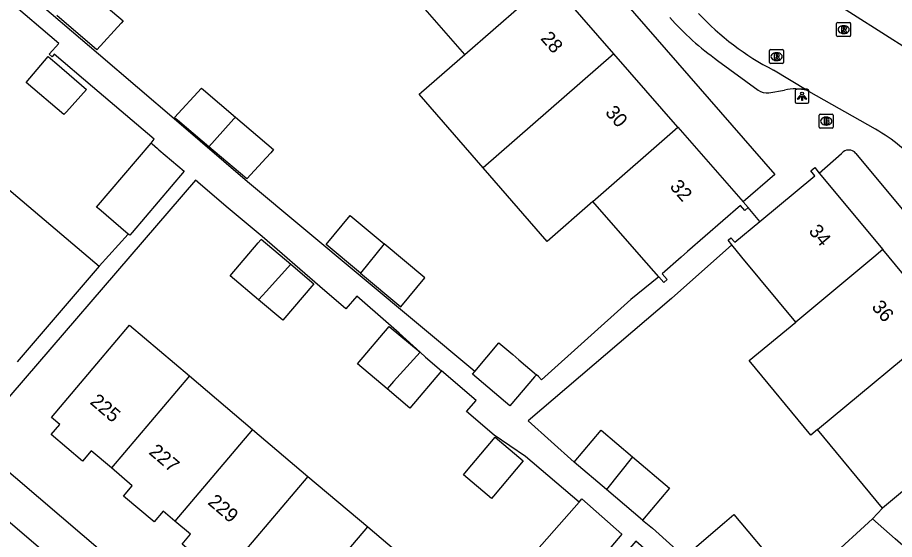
# Model space of a CAD drawing. Extents: x 162532 to 163264, y 381233 to 382042.
# Drawn here: x 162637.7 to 162700.3, y 381729.9 to 381767.1 of the extents above; entities that cross this region are included whole.
import ezdxf

# ---------------------------------------------------------------- set-up
doc = ezdxf.new("R2010")
doc.units = 0
for name, color, linetype in [('IMGEO_Brandkraan', 7, 'Continuous'), ('IMGEO_Fietspad_gesloten', 7, 'Continuous'), ('IMGEO_Lichtpunt', 7, 'Continuous'), ('IMGEO_Pand', 7, 'Continuous'), ('IMGEO_Pand_nummerreeks', 7, 'Continuous'), ('IMGEO_Rijbaan_lokaal_open', 7, 'Continuous'), ('IMGEO_Rioolput', 7, 'Continuous'), ('IMGEO_Voetpad_open', 7, 'Continuous')]:
    doc.layers.add(name, color=color, linetype=linetype)

msp = doc.modelspace()

# ---------------------------------------------------------------- linework, layer by layer
at = {"layer": 'IMGEO_Brandkraan'}
for p, q in [((162694.951, 381759.281), (162694.951, 381760.133)), ((162695.026, 381760.207), (162695.878, 381760.207)), ((162695.952, 381760.133), (162695.952, 381759.281)), ((162695.462, 381759.427), (162695.437, 381759.427)), ((162695.439, 381759.987), (162695.464, 381759.987)), ((162695.878, 381759.207), (162695.026, 381759.207))]:
    msp.add_line(p, q, dxfattribs=at)
for points in [[(162694.951, 381759.281), (162694.951, 381760.133)], [(162695.026, 381760.207), (162695.878, 381760.207)], [(162695.952, 381760.133), (162695.952, 381759.281)], [(162695.299, 381759.907), (162695.299, 381759.507), (162695.512, 381759.507)], [(162695.53, 381759.907), (162695.299, 381759.907)], [(162695.478, 381759.826), (162695.424, 381759.826), (162695.424, 381759.75)], [(162695.424, 381759.75), (162695.477, 381759.75)], [(162695.486, 381759.674), (162695.424, 381759.674), (162695.424, 381759.593)], [(162695.424, 381759.593), (162695.486, 381759.593)], [(162695.878, 381759.207), (162695.026, 381759.207)]]:
    msp.add_lwpolyline(points, dxfattribs=at)
for centre, radius, start, end in [((162695.028, 381760.131), 0.0765, 91.55205, 178.44795), ((162695.028, 381760.131), 0.0765, 91.55205, 178.44795), ((162695.876, 381760.131), 0.0765, 1.55205, 88.44795), ((162695.876, 381760.131), 0.0765, 1.55205, 88.44795), ((162695.479, 381759.788), 0.0379, 267.82845, 90.93552), ((162695.487, 381759.633), 0.0404, 269.87594, 90.50774), ((162695.518, 381759.758), 0.251, 268.66757, 293.53466), ((162695.534, 381759.762), 0.145, 59.4692, 91.53667), ((162695.559, 381759.809), 0.0922, 285.51372, 58.15012), ((162695.564, 381759.617), 0.105, 301.31148, 78.98903), ((162695.028, 381759.283), 0.0765, 181.55205, 268.44795), ((162695.028, 381759.283), 0.0765, 181.55205, 268.44795), ((162695.876, 381759.283), 0.0765, 271.55205, 358.44795), ((162695.876, 381759.283), 0.0765, 271.55205, 358.44795)]:
    msp.add_arc(centre, radius, start, end, dxfattribs=at)
for centre, major_axis, ratio, start_param, end_param in [((162695.438, 381759.707), (-0.387, 0.002), 0.722429, 4.712389, 7.853982), ((162695.463, 381759.707), (-0.39, 0.002), 0.717154, 1.570796, 4.712389)]:
    msp.add_ellipse(centre, major_axis=major_axis, ratio=ratio, start_param=start_param, end_param=end_param, dxfattribs=at)
at = {"layer": 'IMGEO_Fietspad_gesloten'}
msp.add_lwpolyline([(162680.601, 381693.932), (162634.563, 381733.29), (162601.096, 381761.857), (162549.056, 381806.402), (162548.287, 381807.068)], dxfattribs=at)
at = {"layer": 'IMGEO_Lichtpunt'}
for p, q in [((162694.126, 381761.974), (162693.318, 381761.974)), ((162694.126, 381761.974), (162693.318, 381761.974)), ((162693.224, 381761.879), (162693.224, 381761.072)), ((162693.224, 381761.879), (162693.224, 381761.072)), ((162694.22, 381761.072), (162694.22, 381761.879)), ((162694.22, 381761.072), (162694.22, 381761.879)), ((162693.318, 381760.978), (162694.126, 381760.978)), ((162693.318, 381760.978), (162694.126, 381760.978))]:
    msp.add_line(p, q, dxfattribs=at)
for points in [[(162693.598, 381761.543), (162693.637, 381761.515), (162693.449, 381761.253), (162693.411, 381761.28), (162693.598, 381761.543)], [(162693.7, 381761.495), (162693.747, 381761.495), (162693.747, 381761.173), (162693.7, 381761.173), (162693.7, 381761.495)], [(162693.81, 381761.515), (162693.848, 381761.542), (162694.035, 381761.28), (162693.996, 381761.252), (162693.81, 381761.515)]]:
    msp.add_lwpolyline(points, dxfattribs=at)
msp.add_circle((162693.723, 381761.677), 0.0994, dxfattribs=at)
for centre, start, end in [((162693.318, 381761.879), 90, 180), ((162693.318, 381761.879), 90, 180), ((162694.126, 381761.879), 0, 90), ((162694.126, 381761.879), 0, 90), ((162693.318, 381761.072), 180, 270), ((162693.318, 381761.072), 180, 270), ((162694.126, 381761.072), 270, 0), ((162694.126, 381761.072), 270, 360)]:
    msp.add_arc(centre, 0.0946, start, end, dxfattribs=at)
at = {"layer": 'IMGEO_Pand'}
for points in [[(162669.657, 381764.465), (162665, 381769.805)], [(162669.657, 381764.465), (162675.726, 381769.756)], [(162680.299, 381764.512), (162675.726, 381769.756)], [(162642.382, 381769.339), (162645.27, 381766.857), (162645.132, 381766.705), (162643.402, 381764.783), (162640.543, 381767.24)], [(162670.965, 381756.372), (162666.392, 381761.617), (162666.565, 381761.768), (162669.657, 381764.465)], [(162680.299, 381764.512), (162670.965, 381756.372)], [(162684.872, 381759.269), (162680.299, 381764.512)], [(162638.349, 381762.473), (162639.921, 381764.325), (162640.093, 381764.177), (162640.539, 381763.794), (162642.663, 381761.969), (162641.226, 381760.373), (162641.051, 381760.179), (162638.349, 381762.473)], [(162651.387, 381757.876), (162649.148, 381759.778), (162649.041, 381759.869), (162648.935, 381759.959), (162650.86, 381762.059), (162651.01, 381761.932), (162653.287, 381759.997)], [(162653.287, 381759.997), (162656.016, 381757.679), (162655.803, 381757.447), (162655.474, 381757.088), (162654.09, 381755.579), (162651.387, 381757.876)], [(162653.287, 381759.997), (162653.168, 381759.864), (162652.984, 381759.659), (162651.387, 381757.876)], [(162678.803, 381753.977), (162684.872, 381759.269)], [(162684.872, 381759.269), (162689.516, 381753.943)], [(162645.637, 381751.651), (162643.534, 381753.439), (162643.46, 381753.502), (162643.38, 381753.57), (162647.264, 381758.141)], [(162647.264, 381758.141), (162647.343, 381758.074), (162647.722, 381757.752), (162647.822, 381757.667), (162649.624, 381756.136), (162645.917, 381751.772), (162645.74, 381751.564), (162645.637, 381751.651)], [(162678.803, 381753.977), (162675.537, 381751.129), (162670.965, 381756.372)], [(162690.707, 381752.54), (162694.637, 381755.807), (162694.344, 381756.159), (162694.627, 381756.394), (162694.953, 381756.002)], [(162694.953, 381756.002), (162699.489, 381750.538)], [(162636.378, 381754.306), (162636.928, 381754.989), (162636.98, 381754.946), (162643.566, 381749.351)], [(162683.494, 381748.598), (162682.272, 381750), (162678.803, 381753.977)], [(162689.516, 381753.943), (162689.875, 381753.532)], [(162689.875, 381753.532), (162689.639, 381753.326), (162689.326, 381753.685), (162685.558, 381750.399), (162685.101, 381750), (162683.731, 381748.805), (162684.088, 381748.396), (162683.851, 381748.189), (162683.494, 381748.598)], [(162662.215, 381748.867), (162659.759, 381750.914), (162661.471, 381752.967), (162663.899, 381750.942)], [(162688.715, 381750.873), (162688.443, 381751.202), (162688.651, 381751.382), (162688.925, 381751.059), (162690.707, 381752.54)], [(162654.934, 381746.966), (162652.919, 381748.674), (162654.902, 381751.014), (162655.097, 381751.244), (162655.13, 381751.284), (162657.236, 381749.499)], [(162663.899, 381750.942), (162662.215, 381748.867)], [(162662.215, 381748.867), (162665.097, 381746.463), (162666.809, 381748.515), (162663.899, 381750.942)], [(162693.272, 381745.375), (162689.439, 381750), (162688.715, 381750.873)], [(162699.489, 381750.538), (162698.841, 381750), (162693.272, 381745.375)], [(162703.896, 381745.23), (162699.936, 381750), (162699.489, 381750.538)], [(162657.236, 381749.499), (162658.877, 381748.108), (162656.666, 381745.499), (162654.934, 381746.966)], [(162657.236, 381749.499), (162655.476, 381747.562), (162655.215, 381747.275), (162654.934, 381746.966)], [(162643.566, 381749.351), (162637.705, 381742.522)], [(162644.433, 381734.966), (162643.002, 381736.179), (162642.379, 381735.444), (162640.133, 381737.349), (162640.745, 381738.071), (162640.156, 381738.57), (162643.39, 381742.384), (162645.738, 381745.154), (162650.001, 381741.54)], [(162664.108, 381740.61), (162662.004, 381742.393), (162664.261, 381745.056), (162666.464, 381743.218)], [(162694.832, 381737.707), (162694.349, 381737.307), (162689.946, 381742.62), (162693.272, 381745.375)], [(162694.832, 381737.707), (162703.896, 381745.23)], [(162670.361, 381741.842), (162672.094, 381743.886), (162673.082, 381743.048), (162673.521, 381742.676), (162674.771, 381741.616)], [(162666.464, 381743.218), (162664.575, 381741.127), (162664.274, 381740.794), (162664.108, 381740.61)], [(162666.464, 381743.218), (162666.853, 381742.859), (162668.002, 381741.885)], [(162668.002, 381741.885), (162665.745, 381739.222), (162664.108, 381740.61)], [(162650.001, 381741.54), (162644.433, 381734.966)], [(162650.001, 381741.54), (162654.516, 381737.713)], [(162674.771, 381741.616), (162674.638, 381741.458), (162672.879, 381739.384), (162670.202, 381741.654), (162670.361, 381741.842)], [(162708.25, 381739.47), (162702.316, 381734.461), (162699.477, 381732.102)], [(162654.516, 381737.713), (162648.973, 381731.174)], [(162654.516, 381737.713), (162658.466, 381734.365)], [(162677.46, 381735.382), (162679.38, 381737.65), (162681.618, 381735.752)], [(162699.477, 381732.102), (162694.832, 381737.707)], [(162671.832, 381737.164), (162673.832, 381735.469), (162671.702, 381732.957), (162671.553, 381732.782), (162669.554, 381734.477), (162669.778, 381734.741), (162671.832, 381737.164)], [(162681.618, 381735.752), (162679.761, 381733.431)], [(162681.618, 381735.752), (162684.255, 381733.517), (162682.334, 381731.25)], [(162679.761, 381733.431), (162677.46, 381735.382)], [(162648.973, 381731.174), (162648.138, 381731.882), (162647.482, 381731.11), (162645.302, 381732.959), (162645.928, 381733.698), (162644.433, 381734.966)], [(162658.466, 381734.365), (162652.893, 381727.784)], [(162658.466, 381734.365), (162662.728, 381730.752)], [(162682.334, 381731.25), (162679.761, 381733.431)], [(162676.613, 381725.354), (162673.735, 381727.876), (162677.807, 381732.522)], [(162677.807, 381732.522), (162678.007, 381732.75), (162680.874, 381730.238), (162676.683, 381725.292), (162676.613, 381725.354)], [(162698.751, 381731.336), (162699.477, 381732.102)], [(162691.968, 381727.94), (162691.84, 381727.83), (162691.563, 381727.592), (162689.215, 381725.575), (162685.555, 381728.81), (162688.179, 381731.064), (162688.865, 381731.653), (162691.968, 381727.94)], [(162693.288, 381720.517), (162690.621, 381722.787), (162690.71, 381722.888), (162690.88, 381723.081), (162695.628, 381728.475), (162698.751, 381731.336)], [(162701.114, 381729.255), (162700.377, 381729.904), (162698.751, 381731.336)], [(162652.893, 381727.784), (162652.106, 381728.451), (162651.539, 381727.782), (162649.477, 381729.53), (162650.077, 381730.238), (162648.973, 381731.174)], [(162657.124, 381724.154), (162662.728, 381730.752)], [(162662.728, 381730.752), (162666.842, 381727.265)]]:
    msp.add_lwpolyline(points, dxfattribs=at)
at = {"layer": 'IMGEO_Rijbaan_lokaal_open'}
for points in [[(162695.37, 381768.61), (162703.464, 381763.466)], [(162694.08, 381761.879), (162691.678, 381763.348)], [(162698.967, 381759.13), (162694.206, 381761.823), (162694.08, 381761.879)]]:
    msp.add_lwpolyline(points, dxfattribs=at)
for centre, radius, start, end in [((162700.642, 381780.747), 19.573, 223.02263, 242.74181), ((162693.144, 381748.828), 11.834, 39.92714, 60.52413)]:
    msp.add_arc(centre, radius, start, end, dxfattribs=at)
at = {"layer": 'IMGEO_Rioolput'}
for p, q in [((162696.193, 381765.808), (162696.193, 381766.66)), ((162696.268, 381766.734), (162697.12, 381766.734)), ((162696.681, 381766.514), (162696.706, 381766.514)), ((162697.194, 381766.66), (162697.194, 381765.808)), ((162697.12, 381765.734), (162696.268, 381765.734)), ((162696.704, 381765.954), (162696.679, 381765.954)), ((162691.408, 381763.882), (162691.408, 381764.734)), ((162691.483, 381764.808), (162692.335, 381764.808)), ((162691.896, 381764.588), (162691.921, 381764.588)), ((162692.409, 381764.734), (162692.409, 381763.882)), ((162692.335, 381763.808), (162691.483, 381763.808)), ((162691.919, 381764.028), (162691.894, 381764.028))]:
    msp.add_line(p, q, dxfattribs=at)
for points in [[(162696.193, 381765.808), (162696.193, 381766.66)], [(162696.268, 381766.734), (162697.12, 381766.734)], [(162696.782, 381766.432), (162696.53, 381766.434), (162696.53, 381766.034)], [(162696.708, 381766.353), (162696.654, 381766.353), (162696.654, 381766.272)], [(162696.654, 381766.272), (162696.706, 381766.272)], [(162697.194, 381766.66), (162697.194, 381765.808)], [(162697.12, 381765.734), (162696.268, 381765.734)], [(162696.53, 381766.034), (162696.654, 381766.034), (162696.654, 381766.196), (162696.665, 381766.196)], [(162696.712, 381766.167), (162696.783, 381766.034), (162696.923, 381766.034), (162696.858, 381766.16)], [(162691.408, 381763.882), (162691.408, 381764.734)], [(162691.483, 381764.808), (162692.335, 381764.808)], [(162691.997, 381764.506), (162691.745, 381764.508), (162691.745, 381764.108)], [(162691.923, 381764.427), (162691.869, 381764.427), (162691.869, 381764.346)], [(162692.409, 381764.734), (162692.409, 381763.882)], [(162692.335, 381763.808), (162691.483, 381763.808)], [(162691.745, 381764.108), (162691.869, 381764.108), (162691.869, 381764.27), (162691.88, 381764.27)], [(162691.869, 381764.346), (162691.921, 381764.346)], [(162691.927, 381764.241), (162691.998, 381764.108), (162692.138, 381764.108), (162692.073, 381764.234)]]:
    msp.add_lwpolyline(points, dxfattribs=at)
for centre, radius, start, end in [((162696.27, 381766.658), 0.0765, 91.55205, 178.44795), ((162696.27, 381766.658), 0.0765, 91.55205, 178.44795), ((162696.69, 381766.461), 0.19, 274.7715, 282.96867), ((162696.714, 381766.257), 0.0964, 77.00612, 93.18647), ((162696.728, 381766.314), 0.0378, 276.66336, 79.67722), ((162696.781, 381766.322), 0.109, 350.36119, 89.41601), ((162696.779, 381766.322), 0.112, 277.58423, 350.98172), ((162697.118, 381766.658), 0.0765, 1.55205, 88.44795), ((162697.118, 381766.658), 0.0765, 1.55205, 88.44795), ((162696.27, 381765.81), 0.0765, 181.55205, 268.44795), ((162696.27, 381765.81), 0.0765, 181.55205, 268.44795), ((162696.664, 381766.143), 0.0533, 26.02933, 88.69889), ((162696.763, 381766.107), 0.108, 29.51342, 73.79051), ((162697.118, 381765.81), 0.0765, 271.55205, 358.44795), ((162697.118, 381765.81), 0.0765, 271.55205, 358.44795), ((162691.485, 381764.732), 0.0765, 91.55205, 178.44795), ((162691.485, 381764.732), 0.0765, 91.55205, 178.44795), ((162691.929, 381764.331), 0.0964, 77.00612, 93.18647), ((162691.943, 381764.388), 0.0378, 276.66336, 79.67722), ((162691.996, 381764.396), 0.109, 350.36119, 89.41601), ((162692.333, 381764.732), 0.0765, 1.55205, 88.44795), ((162692.333, 381764.732), 0.0765, 1.55205, 88.44795), ((162691.485, 381763.884), 0.0765, 181.55205, 268.44795), ((162691.485, 381763.884), 0.0765, 181.55205, 268.44795), ((162691.879, 381764.217), 0.0533, 26.02933, 88.69889), ((162691.905, 381764.535), 0.19, 274.7715, 282.96867), ((162691.994, 381764.396), 0.112, 277.58423, 350.98172), ((162691.978, 381764.181), 0.108, 29.51342, 73.79051), ((162692.333, 381763.884), 0.0765, 271.55205, 358.44795), ((162692.333, 381763.884), 0.0765, 271.55205, 358.44795)]:
    msp.add_arc(centre, radius, start, end, dxfattribs=at)
for centre, major_axis, ratio, start_param, end_param in [((162696.68, 381766.234), (-0.387, 0.002), 0.722429, 4.712389, 7.853982), ((162696.705, 381766.234), (-0.39, 0.002), 0.717154, 1.570796, 4.712389), ((162691.895, 381764.308), (-0.387, 0.002), 0.722429, 4.712389, 7.853982), ((162691.92, 381764.308), (-0.39, 0.002), 0.717154, 1.570796, 4.712389)]:
    msp.add_ellipse(centre, major_axis=major_axis, ratio=ratio, start_param=start_param, end_param=end_param, dxfattribs=at)
at = {"layer": 'IMGEO_Voetpad_open'}
for points in [[(162641.055, 381814.077), (162691.781, 381755.909), (162689.516, 381753.943)], [(162670.361, 381741.842), (162654.16, 381755.383), (162649.093, 381759.718), (162643.517, 381764.491), (162638.212, 381769.032), (162635.646, 381771.227), (162631.242, 381775.155), (162631.275, 381775.192)], [(162647.264, 381758.141), (162647.498, 381758.417), (162643.087, 381762.162), (162640.353, 381764.483), (162640.199, 381764.301), (162639.996, 381764.484), (162640.676, 381765.24), (162636.996, 381768.418), (162635.231, 381769.841), (162630.643, 381773.79)], [(162687.702, 381764.041), (162690.591, 381761.914)], [(162691.365, 381761.735), (162692.483, 381761.923)], [(162694.953, 381756.002), (162696.544, 381757.406)], [(162697.563, 381757.405), (162703.729, 381750), (162710.499, 381741.87)], [(162666.464, 381743.218), (162664.979, 381744.589), (162664.209, 381745.254), (162661.956, 381747.229), (162661.176, 381746.313), (162659.304, 381747.908), (162655.195, 381751.465), (162652.617, 381753.613), (162650.609, 381755.341), (162650.575, 381755.371), (162650.434, 381755.492), (162634.463, 381736.935)], [(162690.707, 381752.54), (162689.875, 381753.532)], [(162643.566, 381749.351), (162645.637, 381751.651)], [(162688.715, 381750.873), (162684.402, 381747.053), (162674.188, 381738.328), (162677.46, 381735.382)], [(162683.494, 381748.598), (162681.499, 381746.983), (162675.141, 381741.258), (162674.905, 381741.493), (162674.771, 381741.616)], [(162677.807, 381732.522), (162673.986, 381735.776), (162671.746, 381737.309), (162669.785, 381738.979), (162670.473, 381739.764), (162668.002, 381741.885)], [(162634.463, 381736.935), (162664.663, 381711.149)], [(162682.334, 381731.25), (162683.048, 381730.665), (162691.024, 381723.483), (162690.494, 381722.894), (162693.179, 381720.477), (162692.208, 381719.374), (162690.968, 381720.462), (162691.224, 381720.754), (162688.556, 381723.091), (162688.153, 381723.444), (162688.541, 381723.874), (162681.858, 381729.731), (162665.388, 381710.53)]]:
    msp.add_lwpolyline(points, dxfattribs=at)
for centre, radius, start, end in [((162698.833, 381779.886), 19.364, 221.3423, 234.91225), ((162691.192, 381762.752), 1.031, 234.32521, 279.63149), ((162693.194, 381758.73), 3.271, 74.28748, 102.55613), ((162697.053, 381756.972), 0.669, 40.32927, 139.55828)]:
    msp.add_arc(centre, radius, start, end, dxfattribs=at)

# ---------------------------------------------------------------- texts
at = {"layer": 'IMGEO_Pand_nummerreeks'}
for s, rotation, p in [('28', 311.09083, (162675.014, 381765.581)), ('30', 311.09083, (162679.628, 381760.29)), ('32', 311.09232, (162684.238, 381755.005)), ('34', 309.70576, (162694.153, 381751.831)), ('36', 309.70278, (162698.642, 381746.425)), ('225', 319.58079, (162642.844, 381739.591)), ('227', 319.58079, (162647.049, 381736.01)), ('229', 319.58079, (162651.254, 381732.429))]:
    msp.add_text(s, height=1, rotation=rotation, dxfattribs=at).set_placement(p)

doc.saveas('drawing.dxf')
